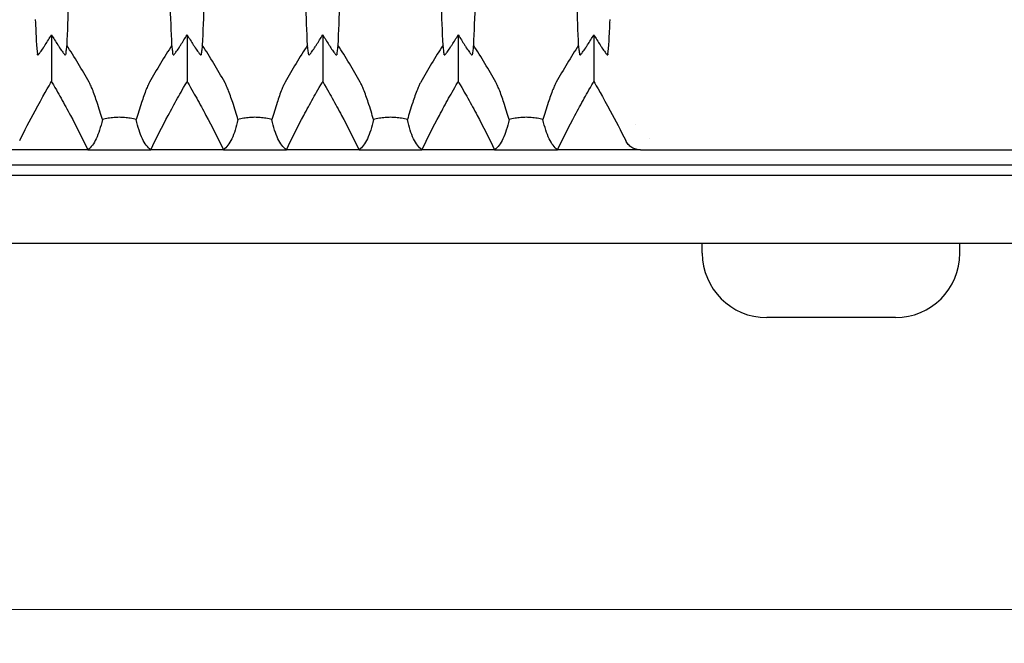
# Model space of a CAD drawing. Header units: millimetres. Extents: x 399 to 6076, y -1991 to 1602.
# Tile 303 of 324: x 5239 to 5268, y 590 to 608. Entities that reach past the tile are written whole.
import ezdxf

# ---------------------------------------------------------------- set-up
doc = ezdxf.new("R2010")
doc.units = ezdxf.units.MM
doc.layers.add('AM_5', color=3, linetype='Continuous', lineweight=25)
doc.layers.add('可見 (ISO)', color=7, linetype='Continuous', lineweight=25)
doc.styles.add('尺寸標註', font='romans.shx', dxfattribs={"bigfont": 'CHINESET.SHX'})
doc.dimstyles.new('CNS1$0', dxfattribs={"dimtxt": 2.5, "dimasz": 2.5, "dimexe": 1, "dimexo": 1, "dimgap": 1.5, "dimtad": 1, "dimtoh": 1, "dimdec": 1, "dimdsep": 46, "dimtxsty": '尺寸標註', "dimcen": 0, "dimclrd": 2, "dimclre": 2, "dimclrt": 1, "dimadec": 0, "dimazin": 2, "dimtp": 0.1, "dimtm": 0.1, "dimtfac": 0.71, "dimtdec": 1, "dimtmove": 0, "dimatfit": 0, "dimfxl": 0, "dimlwd": 13, "dimlwe": 13, "dimarcsym": 0})

# ---------------------------------------------------------------- blocks, each defined once
blk = doc.blocks.new('*D416')
at = {"layer": 'AM_5', "color": 2, "lineweight": 13}
for p, q in [((5202.369, 618.169), (5202.369, 589.853)), ((5371.751, 612.377), (5371.751, 589.853)), ((5204.869, 590.853), (5369.251, 590.853))]:
    blk.add_line(p, q, dxfattribs=at)
at = {"layer": 'AM_5', "color": 2}
for points in [[(5204.869, 591.27), (5204.869, 590.437), (5202.369, 590.853)], [(5369.251, 591.27), (5369.251, 590.437), (5371.751, 590.853)]]:
    blk.add_solid(points, dxfattribs=at)
at = {"layer": 'Defpoints', "color": 0}
for p in [(5202.369, 619.169), (5371.751, 613.377), (5371.751, 590.853)]:
    blk.add_point(p, dxfattribs=at)
at = {"layer": 'AM_5', "color": 1, "insert": (5287.06, 593.603), "char_height": 2.5, "attachment_point": 5, "style": '尺寸標註'}
blk.add_mtext('169.4', dxfattribs=at)

msp = doc.modelspace()

# ---------------------------------------------------------------- linework, layer by layer
at = {"layer": '可見 (ISO)'}
for p, q in [((5239.289, 608.169), (5239.289, 608.169)), ((5256.349, 608.169), (5256.349, 608.169)), ((5239.819, 607.817), (5239.819, 606.437)), ((5243.819, 607.817), (5243.819, 606.437)), ((5247.819, 607.817), (5247.819, 606.437)), ((5251.819, 607.817), (5251.819, 606.437)), ((5255.819, 607.817), (5255.819, 606.437)), ((5257.063, 605.169), (5257.063, 605.169)), ((5257.461, 604.769), (5257.461, 604.769)), ((5240.891, 604.419), (5238.44, 604.419)), ((5240.891, 604.419), (5242.747, 604.419)), ((5244.891, 604.419), (5242.747, 604.419)), ((5244.891, 604.419), (5246.747, 604.419)), ((5248.891, 604.419), (5246.747, 604.419)), ((5248.891, 604.419), (5250.747, 604.419)), ((5252.891, 604.419), (5250.747, 604.419)), ((5252.891, 604.419), (5254.747, 604.419)), ((5257.199, 604.419), (5254.747, 604.419)), ((5257.199, 604.419), (5269.44, 604.419)), ((5280.319, 603.969), (5216.319, 603.969)), ((5212.319, 603.669), (5284.319, 603.669)), ((5229.819, 601.669), (5304.793, 601.669)), ((5259.019, 601.369), (5259.019, 601.669)), ((5266.619, 601.369), (5266.619, 601.669)), ((5264.719, 599.469), (5260.919, 599.469))]:
    msp.add_line(p, q, dxfattribs=at)
for centre, start, end in [((5260.919, 601.369), 180, 270), ((5264.719, 601.369), 270, 0)]:
    msp.add_arc(centre, 1.9, start, end, dxfattribs=at)
for centre, major_axis, start_param, end_param in [((5218.605, 595.46), (24.612, 4.722), 0.293741, 0.349549), ((5265.034, 595.46), (-24.612, 4.722), 5.933636, 5.989445), ((5222.605, 595.46), (24.612, 4.722), 0.293741, 0.349549), ((5269.034, 595.46), (-24.612, 4.722), 5.933636, 5.989445), ((5226.605, 595.46), (24.612, 4.722), 0.293741, 0.349549), ((5273.034, 595.46), (-24.612, 4.722), 5.933636, 5.989445), ((5230.605, 595.46), (24.612, 4.722), 0.293741, 0.349549), ((5277.034, 595.46), (-24.612, 4.722), 5.933636, 5.989445)]:
    msp.add_ellipse(centre, major_axis=major_axis, ratio=0.903498, start_param=start_param, end_param=end_param, dxfattribs=at)
for points, knots in [([(5240.267, 630.825), (5240.302, 630.04), (5240.334, 629.1), (5240.387, 626.958), (5240.409, 625.762), (5240.446, 622.798), (5240.457, 620.989), (5240.457, 617.364), (5240.446, 615.555), (5240.409, 612.586), (5240.387, 611.388), (5240.334, 609.241), (5240.302, 608.299), (5240.267, 607.512)], [0.000001, 0.000001, 0.000001, 0.000001, 0.408065, 0.408065, 0.818786, 0.818786, 1.357583, 1.357583, 1.896436, 1.896436, 2.308017, 2.308017, 2.716908, 2.716908, 2.716908, 2.716908]), ([(5243.371, 607.512), (5243.336, 608.298), (5243.305, 609.238), (5243.252, 611.379), (5243.23, 612.575), (5243.192, 615.54), (5243.181, 617.348), (5243.181, 620.973), (5243.192, 622.782), (5243.23, 625.751), (5243.251, 626.949), (5243.305, 629.096), (5243.336, 630.038), (5243.371, 630.825)], [0.000001, 0.000001, 0.000001, 0.000001, 0.408065, 0.408065, 0.818786, 0.818786, 1.357583, 1.357583, 1.896436, 1.896436, 2.308017, 2.308017, 2.716908, 2.716908, 2.716908, 2.716908]), ([(5244.267, 630.825), (5244.302, 630.04), (5244.334, 629.1), (5244.387, 626.958), (5244.409, 625.762), (5244.446, 622.798), (5244.457, 620.989), (5244.457, 617.364), (5244.446, 615.555), (5244.409, 612.586), (5244.387, 611.388), (5244.334, 609.241), (5244.302, 608.299), (5244.267, 607.512)], [0.000001, 0.000001, 0.000001, 0.000001, 0.408065, 0.408065, 0.818786, 0.818786, 1.357583, 1.357583, 1.896436, 1.896436, 2.308017, 2.308017, 2.716908, 2.716908, 2.716908, 2.716908]), ([(5247.371, 607.512), (5247.336, 608.298), (5247.305, 609.238), (5247.252, 611.379), (5247.23, 612.575), (5247.192, 615.54), (5247.181, 617.348), (5247.181, 620.973), (5247.192, 622.782), (5247.23, 625.751), (5247.251, 626.949), (5247.305, 629.096), (5247.336, 630.038), (5247.371, 630.825)], [0.000001, 0.000001, 0.000001, 0.000001, 0.408065, 0.408065, 0.818786, 0.818786, 1.357583, 1.357583, 1.896436, 1.896436, 2.308017, 2.308017, 2.716908, 2.716908, 2.716908, 2.716908]), ([(5248.267, 630.825), (5248.302, 630.04), (5248.334, 629.1), (5248.387, 626.958), (5248.409, 625.762), (5248.446, 622.798), (5248.457, 620.989), (5248.457, 617.364), (5248.446, 615.555), (5248.409, 612.586), (5248.387, 611.388), (5248.334, 609.241), (5248.302, 608.299), (5248.267, 607.512)], [0.000001, 0.000001, 0.000001, 0.000001, 0.408065, 0.408065, 0.818786, 0.818786, 1.357583, 1.357583, 1.896436, 1.896436, 2.308017, 2.308017, 2.716908, 2.716908, 2.716908, 2.716908]), ([(5251.371, 607.512), (5251.336, 608.298), (5251.305, 609.238), (5251.252, 611.379), (5251.23, 612.575), (5251.192, 615.54), (5251.181, 617.348), (5251.181, 620.973), (5251.192, 622.782), (5251.23, 625.751), (5251.251, 626.949), (5251.305, 629.096), (5251.336, 630.038), (5251.371, 630.825)], [0.000001, 0.000001, 0.000001, 0.000001, 0.408065, 0.408065, 0.818786, 0.818786, 1.357583, 1.357583, 1.896436, 1.896436, 2.308017, 2.308017, 2.716908, 2.716908, 2.716908, 2.716908]), ([(5252.267, 630.825), (5252.302, 630.04), (5252.334, 629.1), (5252.387, 626.958), (5252.409, 625.762), (5252.446, 622.798), (5252.457, 620.989), (5252.457, 617.364), (5252.446, 615.555), (5252.409, 612.586), (5252.387, 611.388), (5252.334, 609.241), (5252.302, 608.299), (5252.267, 607.512)], [0.000001, 0.000001, 0.000001, 0.000001, 0.408065, 0.408065, 0.818786, 0.818786, 1.357583, 1.357583, 1.896436, 1.896436, 2.308017, 2.308017, 2.716908, 2.716908, 2.716908, 2.716908]), ([(5255.371, 607.512), (5255.336, 608.298), (5255.305, 609.238), (5255.252, 611.379), (5255.23, 612.575), (5255.192, 615.54), (5255.181, 617.348), (5255.181, 620.973), (5255.192, 622.782), (5255.23, 625.751), (5255.251, 626.949), (5255.305, 629.096), (5255.336, 630.038), (5255.371, 630.825)], [0.000001, 0.000001, 0.000001, 0.000001, 0.408065, 0.408065, 0.818786, 0.818786, 1.357583, 1.357583, 1.896436, 1.896436, 2.308017, 2.308017, 2.716908, 2.716908, 2.716908, 2.716908]), ([(5239.341, 608.264), (5239.35, 608.019), (5239.36, 607.81), (5239.381, 607.47), (5239.392, 607.343), (5239.403, 607.252)], [0, 0, 0, 0, 0.1138928, 0.1138928, 0.2273372, 0.2273372, 0.2273372, 0.2273372]), ([(5256.235, 607.252), (5256.247, 607.343), (5256.258, 607.47), (5256.279, 607.809), (5256.289, 608.018), (5256.298, 608.264)], [0, 0, 0, 0, 0.1132402, 0.1132402, 0.2273799, 0.2273799, 0.2273799, 0.2273799]), ([(5239.407, 607.227), (5239.407, 607.221), (5239.41, 607.219), (5239.421, 607.223), (5239.428, 607.229), (5239.452, 607.254), (5239.47, 607.276), (5239.514, 607.337), (5239.546, 607.383), (5239.599, 607.464), (5239.618, 607.493), (5239.696, 607.615), (5239.759, 607.718), (5239.819, 607.817)], [-0.1004113, -0.1004113, -0.1004113, -0.1004113, -0.0910518, -0.0910518, -0.0813066, -0.0813066, -0.0662747, -0.0662747, -0.0452497, -0.0452497, -0.0347369, -0.0347369, -0.000001, -0.000001, -0.000001, -0.000001]), ([(5239.819, 607.817), (5239.879, 607.718), (5239.943, 607.615), (5240.021, 607.492), (5240.039, 607.464), (5240.093, 607.382), (5240.125, 607.337), (5240.169, 607.276), (5240.187, 607.254), (5240.21, 607.229), (5240.218, 607.223), (5240.228, 607.219), (5240.231, 607.221), (5240.232, 607.227)], [-0.08024384, -0.08024384, -0.08024384, -0.08024384, -0.05244875, -0.05244875, -0.04403813, -0.04403813, -0.02725332, -0.02725332, -0.01524627, -0.01524627, -0.00747113, -0.00747113, -0.000001, -0.000001, -0.000001, -0.000001]), ([(5243.407, 607.227), (5243.407, 607.221), (5243.41, 607.219), (5243.421, 607.223), (5243.428, 607.229), (5243.452, 607.254), (5243.47, 607.276), (5243.514, 607.337), (5243.546, 607.383), (5243.599, 607.464), (5243.618, 607.493), (5243.696, 607.615), (5243.759, 607.718), (5243.819, 607.817)], [-0.1004113, -0.1004113, -0.1004113, -0.1004113, -0.0910518, -0.0910518, -0.0813066, -0.0813066, -0.0662747, -0.0662747, -0.0452497, -0.0452497, -0.0347369, -0.0347369, -0.000001, -0.000001, -0.000001, -0.000001]), ([(5243.819, 607.817), (5243.879, 607.718), (5243.943, 607.615), (5244.021, 607.492), (5244.039, 607.464), (5244.093, 607.382), (5244.125, 607.337), (5244.169, 607.276), (5244.187, 607.254), (5244.21, 607.229), (5244.218, 607.223), (5244.228, 607.219), (5244.231, 607.221), (5244.232, 607.227)], [-0.08024384, -0.08024384, -0.08024384, -0.08024384, -0.05244875, -0.05244875, -0.04403813, -0.04403813, -0.02725332, -0.02725332, -0.01524627, -0.01524627, -0.00747113, -0.00747113, -0.000001, -0.000001, -0.000001, -0.000001]), ([(5247.407, 607.227), (5247.407, 607.221), (5247.41, 607.219), (5247.421, 607.223), (5247.428, 607.229), (5247.452, 607.254), (5247.47, 607.276), (5247.514, 607.337), (5247.546, 607.383), (5247.599, 607.464), (5247.618, 607.493), (5247.696, 607.615), (5247.759, 607.718), (5247.819, 607.817)], [-0.1004113, -0.1004113, -0.1004113, -0.1004113, -0.0910518, -0.0910518, -0.0813066, -0.0813066, -0.0662747, -0.0662747, -0.0452497, -0.0452497, -0.0347369, -0.0347369, -0.000001, -0.000001, -0.000001, -0.000001]), ([(5247.819, 607.817), (5247.879, 607.718), (5247.943, 607.615), (5248.021, 607.492), (5248.039, 607.464), (5248.093, 607.382), (5248.125, 607.337), (5248.169, 607.276), (5248.187, 607.254), (5248.21, 607.229), (5248.218, 607.223), (5248.228, 607.219), (5248.231, 607.221), (5248.232, 607.227)], [-0.08024384, -0.08024384, -0.08024384, -0.08024384, -0.05244875, -0.05244875, -0.04403813, -0.04403813, -0.02725332, -0.02725332, -0.01524627, -0.01524627, -0.00747113, -0.00747113, -0.000001, -0.000001, -0.000001, -0.000001]), ([(5251.407, 607.227), (5251.407, 607.221), (5251.41, 607.219), (5251.421, 607.223), (5251.428, 607.229), (5251.452, 607.254), (5251.47, 607.276), (5251.514, 607.337), (5251.546, 607.383), (5251.599, 607.464), (5251.618, 607.493), (5251.696, 607.615), (5251.759, 607.718), (5251.819, 607.817)], [-0.1004113, -0.1004113, -0.1004113, -0.1004113, -0.0910518, -0.0910518, -0.0813066, -0.0813066, -0.0662747, -0.0662747, -0.0452497, -0.0452497, -0.0347369, -0.0347369, -0.000001, -0.000001, -0.000001, -0.000001]), ([(5251.819, 607.817), (5251.879, 607.718), (5251.943, 607.615), (5252.021, 607.492), (5252.039, 607.464), (5252.093, 607.382), (5252.125, 607.337), (5252.169, 607.276), (5252.187, 607.254), (5252.21, 607.229), (5252.218, 607.223), (5252.228, 607.219), (5252.231, 607.221), (5252.232, 607.227)], [-0.08024384, -0.08024384, -0.08024384, -0.08024384, -0.05244875, -0.05244875, -0.04403813, -0.04403813, -0.02725332, -0.02725332, -0.01524627, -0.01524627, -0.00747113, -0.00747113, -0.000001, -0.000001, -0.000001, -0.000001]), ([(5255.407, 607.227), (5255.407, 607.221), (5255.41, 607.219), (5255.421, 607.223), (5255.428, 607.229), (5255.452, 607.254), (5255.47, 607.276), (5255.514, 607.337), (5255.546, 607.383), (5255.599, 607.464), (5255.618, 607.493), (5255.696, 607.615), (5255.759, 607.718), (5255.819, 607.817)], [-0.1004113, -0.1004113, -0.1004113, -0.1004113, -0.0910518, -0.0910518, -0.0813066, -0.0813066, -0.0662747, -0.0662747, -0.0452497, -0.0452497, -0.0347369, -0.0347369, -0.000001, -0.000001, -0.000001, -0.000001]), ([(5255.819, 607.817), (5255.879, 607.718), (5255.943, 607.615), (5256.021, 607.492), (5256.039, 607.464), (5256.093, 607.382), (5256.125, 607.337), (5256.169, 607.276), (5256.187, 607.254), (5256.21, 607.229), (5256.218, 607.223), (5256.228, 607.219), (5256.231, 607.221), (5256.232, 607.227)], [-0.08024384, -0.08024384, -0.08024384, -0.08024384, -0.05244875, -0.05244875, -0.04403813, -0.04403813, -0.02725332, -0.02725332, -0.01524627, -0.01524627, -0.00747113, -0.00747113, -0.000001, -0.000001, -0.000001, -0.000001]), ([(5240.267, 607.512), (5240.262, 607.464), (5240.256, 607.415), (5240.244, 607.32), (5240.238, 607.274), (5240.232, 607.227)], [0.000001, 0.000001, 0.000001, 0.000001, 0.0583626, 0.0583626, 0.1171488, 0.1171488, 0.1171488, 0.1171488]), ([(5243.407, 607.227), (5243.401, 607.274), (5243.395, 607.32), (5243.383, 607.415), (5243.377, 607.464), (5243.371, 607.512)], [0.000001, 0.000001, 0.000001, 0.000001, 0.0584689, 0.0584689, 0.1165144, 0.1165144, 0.1165144, 0.1165144]), ([(5244.267, 607.512), (5244.262, 607.464), (5244.256, 607.415), (5244.244, 607.32), (5244.238, 607.274), (5244.232, 607.227)], [0.000001, 0.000001, 0.000001, 0.000001, 0.0583626, 0.0583626, 0.1171488, 0.1171488, 0.1171488, 0.1171488]), ([(5247.407, 607.227), (5247.401, 607.274), (5247.395, 607.32), (5247.383, 607.415), (5247.377, 607.464), (5247.371, 607.512)], [0.000001, 0.000001, 0.000001, 0.000001, 0.0584689, 0.0584689, 0.1165144, 0.1165144, 0.1165144, 0.1165144]), ([(5248.267, 607.512), (5248.262, 607.464), (5248.256, 607.415), (5248.244, 607.32), (5248.238, 607.274), (5248.232, 607.227)], [0.000001, 0.000001, 0.000001, 0.000001, 0.0583626, 0.0583626, 0.1171488, 0.1171488, 0.1171488, 0.1171488]), ([(5251.407, 607.227), (5251.401, 607.274), (5251.395, 607.32), (5251.383, 607.415), (5251.377, 607.464), (5251.371, 607.512)], [0.000001, 0.000001, 0.000001, 0.000001, 0.0584689, 0.0584689, 0.1165144, 0.1165144, 0.1165144, 0.1165144]), ([(5252.267, 607.512), (5252.262, 607.464), (5252.256, 607.415), (5252.244, 607.32), (5252.238, 607.274), (5252.232, 607.227)], [0.000001, 0.000001, 0.000001, 0.000001, 0.0583626, 0.0583626, 0.1171488, 0.1171488, 0.1171488, 0.1171488]), ([(5255.407, 607.227), (5255.401, 607.274), (5255.395, 607.32), (5255.383, 607.415), (5255.377, 607.464), (5255.371, 607.512)], [0.000001, 0.000001, 0.000001, 0.000001, 0.0584689, 0.0584689, 0.1165144, 0.1165144, 0.1165144, 0.1165144]), ([(5238.88, 604.692), (5239.026, 604.989), (5239.177, 605.283), (5239.547, 605.97), (5239.757, 606.331), (5239.819, 606.437)], [0.000001, 0.000001, 0.000001, 0.000001, 0.1003793, 0.1003793, 0.2370577, 0.2370577, 0.2370577, 0.2370577]), ([(5239.819, 606.437), (5239.829, 606.421), (5239.915, 606.273), (5240.009, 606.108), (5240.056, 606.025), (5240.196, 605.776), (5240.287, 605.608), (5240.555, 605.103), (5240.727, 604.763), (5240.891, 604.419)], [0.000001, 0.000001, 0.000001, 0.000001, 0.00576801, 0.00576801, 0.01151589, 0.01151589, 0.02303402, 0.02303402, 0.04608415, 0.04608415, 0.04608415, 0.04608415]), ([(5241.319, 605.314), (5241.274, 605.47), (5241.22, 605.649), (5241.12, 605.954), (5241.074, 606.086), (5241.01, 606.244), (5240.991, 606.288), (5240.964, 606.346), (5240.957, 606.363), (5240.942, 606.392), (5240.934, 606.406), (5240.927, 606.418)], [0.000001, 0.000001, 0.000001, 0.000001, 0.0714924, 0.0714924, 0.1277503, 0.1277503, 0.146606, 0.146606, 0.1538685, 0.1538685, 0.1602048, 0.1602048, 0.1602048, 0.1602048]), ([(5242.711, 606.418), (5242.704, 606.406), (5242.697, 606.392), (5242.682, 606.363), (5242.674, 606.346), (5242.647, 606.288), (5242.628, 606.244), (5242.565, 606.086), (5242.519, 605.954), (5242.419, 605.648), (5242.365, 605.47), (5242.319, 605.314)], [0, 0, 0, 0, 0.0047042, 0.0047042, 0.0100974, 0.0100974, 0.0241052, 0.0241052, 0.0657013, 0.0657013, 0.1178924, 0.1178924, 0.1178924, 0.1178924]), ([(5242.747, 604.419), (5242.912, 604.763), (5243.083, 605.103), (5243.352, 605.608), (5243.443, 605.776), (5243.582, 606.025), (5243.629, 606.108), (5243.724, 606.273), (5243.81, 606.421), (5243.819, 606.437)], [0.000001, 0.000001, 0.000001, 0.000001, 0.1158104, 0.1158104, 0.1736801, 0.1736801, 0.2025589, 0.2025589, 0.2315337, 0.2315337, 0.2315337, 0.2315337]), ([(5243.819, 606.437), (5243.829, 606.421), (5243.915, 606.273), (5244.009, 606.108), (5244.056, 606.025), (5244.196, 605.776), (5244.287, 605.608), (5244.555, 605.103), (5244.727, 604.763), (5244.891, 604.419)], [0.000001, 0.000001, 0.000001, 0.000001, 0.00576801, 0.00576801, 0.01151589, 0.01151589, 0.02303402, 0.02303402, 0.04608415, 0.04608415, 0.04608415, 0.04608415]), ([(5245.319, 605.314), (5245.274, 605.47), (5245.22, 605.649), (5245.12, 605.954), (5245.074, 606.086), (5245.01, 606.244), (5244.991, 606.288), (5244.964, 606.346), (5244.957, 606.363), (5244.942, 606.392), (5244.934, 606.406), (5244.927, 606.418)], [0.000001, 0.000001, 0.000001, 0.000001, 0.0714924, 0.0714924, 0.1277503, 0.1277503, 0.146606, 0.146606, 0.1538685, 0.1538685, 0.1602048, 0.1602048, 0.1602048, 0.1602048]), ([(5246.711, 606.418), (5246.704, 606.406), (5246.697, 606.392), (5246.682, 606.363), (5246.674, 606.346), (5246.647, 606.288), (5246.628, 606.244), (5246.565, 606.086), (5246.519, 605.954), (5246.419, 605.648), (5246.365, 605.47), (5246.319, 605.314)], [0, 0, 0, 0, 0.0047042, 0.0047042, 0.0100974, 0.0100974, 0.0241052, 0.0241052, 0.0657013, 0.0657013, 0.1178924, 0.1178924, 0.1178924, 0.1178924]), ([(5246.747, 604.419), (5246.912, 604.763), (5247.083, 605.103), (5247.352, 605.608), (5247.443, 605.776), (5247.582, 606.025), (5247.629, 606.108), (5247.724, 606.273), (5247.81, 606.421), (5247.819, 606.437)], [0.000001, 0.000001, 0.000001, 0.000001, 0.1158104, 0.1158104, 0.1736801, 0.1736801, 0.2025589, 0.2025589, 0.2315337, 0.2315337, 0.2315337, 0.2315337]), ([(5247.819, 606.437), (5247.829, 606.421), (5247.915, 606.273), (5248.009, 606.108), (5248.056, 606.025), (5248.196, 605.776), (5248.287, 605.608), (5248.555, 605.103), (5248.727, 604.763), (5248.891, 604.419)], [0.000001, 0.000001, 0.000001, 0.000001, 0.00576801, 0.00576801, 0.01151589, 0.01151589, 0.02303402, 0.02303402, 0.04608415, 0.04608415, 0.04608415, 0.04608415]), ([(5249.319, 605.314), (5249.274, 605.47), (5249.22, 605.649), (5249.12, 605.955), (5249.074, 606.086), (5249.01, 606.244), (5248.991, 606.288), (5248.964, 606.346), (5248.957, 606.363), (5248.942, 606.392), (5248.934, 606.406), (5248.927, 606.418)], [0.000001, 0.000001, 0.000001, 0.000001, 0.0714922, 0.0714922, 0.1278125, 0.1278125, 0.1466939, 0.1466939, 0.1539664, 0.1539664, 0.1603115, 0.1603115, 0.1603115, 0.1603115]), ([(5250.711, 606.418), (5250.704, 606.406), (5250.697, 606.392), (5250.682, 606.363), (5250.674, 606.346), (5250.647, 606.288), (5250.628, 606.244), (5250.565, 606.086), (5250.519, 605.955), (5250.419, 605.648), (5250.365, 605.47), (5250.319, 605.314)], [0, 0, 0, 0, 0.0047033, 0.0047033, 0.0100954, 0.0100954, 0.0241002, 0.0241002, 0.0656763, 0.0656763, 0.1177835, 0.1177835, 0.1177835, 0.1177835]), ([(5250.747, 604.419), (5250.912, 604.763), (5251.083, 605.103), (5251.352, 605.608), (5251.443, 605.776), (5251.582, 606.025), (5251.629, 606.108), (5251.724, 606.273), (5251.81, 606.421), (5251.819, 606.437)], [0.000001, 0.000001, 0.000001, 0.000001, 0.1158103, 0.1158103, 0.1736801, 0.1736801, 0.2025589, 0.2025589, 0.2315337, 0.2315337, 0.2315337, 0.2315337]), ([(5251.819, 606.437), (5251.829, 606.421), (5251.915, 606.273), (5252.009, 606.108), (5252.056, 606.025), (5252.196, 605.776), (5252.287, 605.608), (5252.555, 605.103), (5252.727, 604.763), (5252.891, 604.419)], [0.000001, 0.000001, 0.000001, 0.000001, 0.00576801, 0.00576801, 0.01151589, 0.01151589, 0.02303401, 0.02303401, 0.04608415, 0.04608415, 0.04608415, 0.04608415]), ([(5253.319, 605.314), (5253.274, 605.47), (5253.22, 605.649), (5253.12, 605.955), (5253.074, 606.086), (5253.01, 606.244), (5252.991, 606.288), (5252.964, 606.346), (5252.957, 606.363), (5252.942, 606.392), (5252.934, 606.406), (5252.927, 606.418)], [0.000001, 0.000001, 0.000001, 0.000001, 0.0714922, 0.0714922, 0.1278125, 0.1278125, 0.1466939, 0.1466939, 0.1539664, 0.1539664, 0.1603115, 0.1603115, 0.1603115, 0.1603115]), ([(5254.711, 606.418), (5254.704, 606.406), (5254.697, 606.392), (5254.682, 606.363), (5254.674, 606.346), (5254.647, 606.288), (5254.628, 606.244), (5254.565, 606.086), (5254.519, 605.955), (5254.419, 605.648), (5254.365, 605.47), (5254.319, 605.314)], [0, 0, 0, 0, 0.0047033, 0.0047033, 0.0100954, 0.0100954, 0.0241002, 0.0241002, 0.0656763, 0.0656763, 0.1177835, 0.1177835, 0.1177835, 0.1177835]), ([(5254.747, 604.419), (5254.912, 604.763), (5255.083, 605.103), (5255.352, 605.608), (5255.443, 605.776), (5255.582, 606.025), (5255.629, 606.108), (5255.724, 606.273), (5255.81, 606.421), (5255.819, 606.437)], [0.000001, 0.000001, 0.000001, 0.000001, 0.1158103, 0.1158103, 0.1736801, 0.1736801, 0.2025589, 0.2025589, 0.2315337, 0.2315337, 0.2315337, 0.2315337]), ([(5255.819, 606.437), (5255.882, 606.331), (5256.091, 605.97), (5256.461, 605.283), (5256.613, 604.989), (5256.759, 604.692)], [0.000001, 0.000001, 0.000001, 0.000001, 0.0373403, 0.0373403, 0.06476276, 0.06476276, 0.06476276, 0.06476276]), ([(5241.319, 605.314), (5241.269, 605.088), (5241.209, 604.9), (5241.067, 604.601), (5240.986, 604.49), (5240.891, 604.419)], [0.000001, 0.000001, 0.000001, 0.000001, 0.3426188, 0.3426188, 0.6852542, 0.6852542, 0.6852542, 0.6852542]), ([(5242.319, 605.314), (5242.269, 605.329), (5242.21, 605.343), (5242.092, 605.363), (5242.035, 605.37), (5241.924, 605.379), (5241.872, 605.381), (5241.765, 605.381), (5241.714, 605.379), (5241.602, 605.37), (5241.546, 605.363), (5241.428, 605.342), (5241.37, 605.328), (5241.319, 605.314)], [-0.1247327, -0.1247327, -0.1247327, -0.1247327, -0.0982902, -0.0982902, -0.0783586, -0.0783586, -0.0623217, -0.0623217, -0.0462805, -0.0462805, -0.0263058, -0.0263058, -0.000001, -0.000001, -0.000001, -0.000001]), ([(5242.747, 604.419), (5242.653, 604.49), (5242.571, 604.601), (5242.429, 604.9), (5242.369, 605.088), (5242.319, 605.314)], [0.000001, 0.000001, 0.000001, 0.000001, 0.3426565, 0.3426565, 0.6852179, 0.6852179, 0.6852179, 0.6852179]), ([(5245.319, 605.314), (5245.269, 605.088), (5245.209, 604.9), (5245.067, 604.601), (5244.986, 604.49), (5244.891, 604.419)], [0.000001, 0.000001, 0.000001, 0.000001, 0.3426188, 0.3426188, 0.6852542, 0.6852542, 0.6852542, 0.6852542]), ([(5246.319, 605.314), (5246.269, 605.329), (5246.21, 605.343), (5246.092, 605.363), (5246.035, 605.37), (5245.924, 605.379), (5245.872, 605.381), (5245.765, 605.381), (5245.714, 605.379), (5245.602, 605.37), (5245.546, 605.363), (5245.428, 605.342), (5245.37, 605.328), (5245.319, 605.314)], [-0.1247327, -0.1247327, -0.1247327, -0.1247327, -0.0982902, -0.0982902, -0.0783586, -0.0783586, -0.0623217, -0.0623217, -0.0462805, -0.0462805, -0.0263058, -0.0263058, -0.000001, -0.000001, -0.000001, -0.000001]), ([(5246.747, 604.419), (5246.653, 604.49), (5246.571, 604.601), (5246.429, 604.9), (5246.369, 605.088), (5246.319, 605.314)], [0.000001, 0.000001, 0.000001, 0.000001, 0.3426565, 0.3426565, 0.6852179, 0.6852179, 0.6852179, 0.6852179]), ([(5249.319, 605.314), (5249.269, 605.088), (5249.209, 604.9), (5249.067, 604.601), (5248.986, 604.49), (5248.891, 604.419)], [0.000001, 0.000001, 0.000001, 0.000001, 0.3426188, 0.3426188, 0.6852542, 0.6852542, 0.6852542, 0.6852542]), ([(5250.319, 605.314), (5250.269, 605.329), (5250.21, 605.343), (5250.092, 605.363), (5250.035, 605.37), (5249.924, 605.379), (5249.872, 605.381), (5249.765, 605.381), (5249.714, 605.379), (5249.602, 605.37), (5249.546, 605.363), (5249.428, 605.342), (5249.37, 605.328), (5249.319, 605.314)], [-0.1247328, -0.1247328, -0.1247328, -0.1247328, -0.0982905, -0.0982905, -0.0783586, -0.0783586, -0.0623217, -0.0623217, -0.0462805, -0.0462805, -0.0263056, -0.0263056, -0.000001, -0.000001, -0.000001, -0.000001]), ([(5250.747, 604.419), (5250.653, 604.49), (5250.571, 604.601), (5250.429, 604.9), (5250.369, 605.088), (5250.319, 605.314)], [0.000001, 0.000001, 0.000001, 0.000001, 0.3426564, 0.3426564, 0.6852179, 0.6852179, 0.6852179, 0.6852179]), ([(5253.319, 605.314), (5253.269, 605.088), (5253.209, 604.9), (5253.067, 604.601), (5252.986, 604.49), (5252.891, 604.419)], [0.000001, 0.000001, 0.000001, 0.000001, 0.3426188, 0.3426188, 0.6852542, 0.6852542, 0.6852542, 0.6852542]), ([(5254.319, 605.314), (5254.269, 605.329), (5254.21, 605.343), (5254.092, 605.363), (5254.035, 605.37), (5253.924, 605.379), (5253.872, 605.381), (5253.765, 605.381), (5253.714, 605.379), (5253.602, 605.37), (5253.546, 605.363), (5253.428, 605.342), (5253.37, 605.328), (5253.319, 605.314)], [-0.1247328, -0.1247328, -0.1247328, -0.1247328, -0.0982905, -0.0982905, -0.0783586, -0.0783586, -0.0623217, -0.0623217, -0.0462805, -0.0462805, -0.0263056, -0.0263056, -0.000001, -0.000001, -0.000001, -0.000001]), ([(5254.747, 604.419), (5254.653, 604.49), (5254.571, 604.601), (5254.429, 604.9), (5254.369, 605.088), (5254.319, 605.314)], [0.000001, 0.000001, 0.000001, 0.000001, 0.3426564, 0.3426564, 0.6852179, 0.6852179, 0.6852179, 0.6852179]), ([(5257.199, 604.419), (5257.154, 604.419), (5257.109, 604.425), (5257.021, 604.449), (5256.978, 604.468), (5256.899, 604.517), (5256.864, 604.547), (5256.803, 604.615), (5256.778, 604.652), (5256.759, 604.692)], [0.00000001, 0.00000001, 0.00000001, 0.00000001, 0.01347717, 0.01347717, 0.02746432, 0.02746432, 0.0414418, 0.0414418, 0.05499345, 0.05499345, 0.05499345, 0.05499345])]:
    msp.add_open_spline(points, degree=3, knots=knots, dxfattribs=at)
for points in [[(5239.407, 607.227), (5239.406, 607.236), (5239.405, 607.244), (5239.403, 607.252)], [(5256.235, 607.252), (5256.234, 607.244), (5256.233, 607.236), (5256.232, 607.227)]]:
    msp.add_open_spline(points, degree=3, dxfattribs=at)

# ---------------------------------------------------------------- dimensions: what is measured, and where the dimension line sits
at = {"layer": 'AM_5'}
dim = msp.add_linear_dim(base=(5371.751, 590.853), p1=(5202.369, 619.169), p2=(5371.751, 613.377), dimstyle='CNS1$0', override={"dimpost": '', "dimfxl": 4, "dimarcsym": 1}, dxfattribs=at)
dim.commit()
dim.dimension.update_dxf_attribs({"geometry": '*D416', "text_midpoint": (5287.06, 593.603)})

doc.saveas('drawing.dxf')
